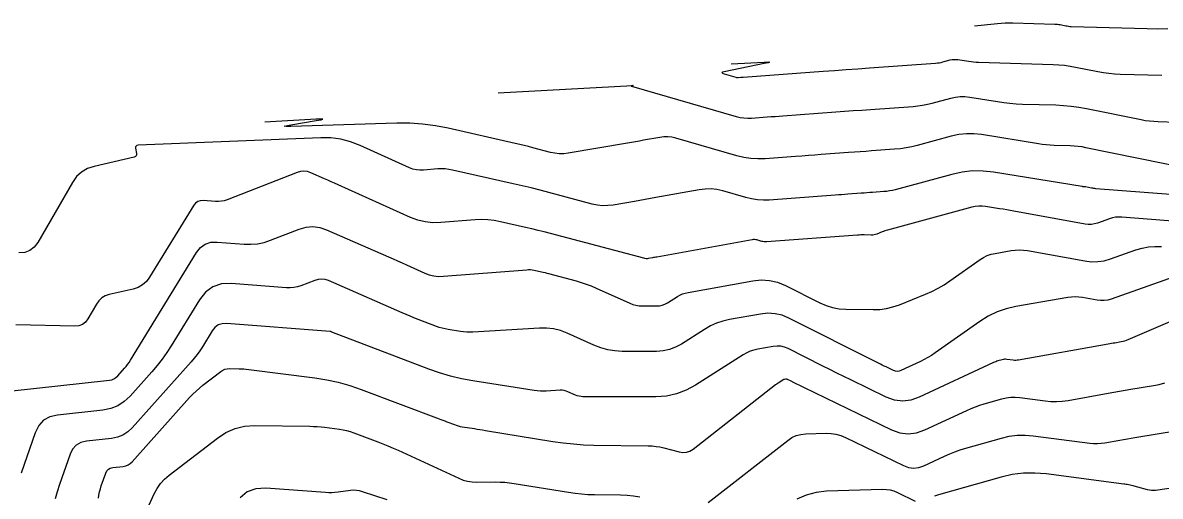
# Model space of a CAD drawing. Extents: x 1354696 to 1366163, y 660729 to 670380.
# Drawn here: x 1362848.2 to 1363001.2, y 665028.3 to 665092 of the extents above; entities that cross this region are included whole.
import ezdxf

# ---------------------------------------------------------------- set-up
doc = ezdxf.new("R2010")
doc.units = 0
doc.layers.add('R_Contours', color=7, linetype='Continuous')

msp = doc.modelspace()

# ---------------------------------------------------------------- linework, layer by layer
at = {"layer": 'R_Contours'}
for points in [[(1362976.24, 665091.61), (1362979.34, 665091.94), (1362979.85, 665091.98), (1362980.37, 665092.01), (1362980.89, 665092.02), (1362981.41, 665092.02), (1362987.06, 665091.85), (1362987.25, 665091.84), (1362987.43, 665091.82), (1362987.61, 665091.8), (1362987.79, 665091.77), (1362988.52, 665091.62), (1362988.7, 665091.59), (1362988.89, 665091.56), (1362989.07, 665091.54), (1362989.25, 665091.53), (1362999.48, 665091.24), (1363000.88, 665091.22), (1363002.27, 665091.26)], [(1362943.51, 665086.5), (1362947.93, 665086.74), (1362948.49, 665086.76), (1362948.68, 665086.73), (1362948.5, 665086.65), (1362947.96, 665086.53), (1362942.56, 665085.44), (1362942.33, 665085.38), (1362942.26, 665085.31), (1362942.33, 665085.24), (1362942.55, 665085.15), (1362944.15, 665084.69), (1362944.22, 665084.67), (1362944.3, 665084.66), (1362944.38, 665084.66), (1362944.46, 665084.66), (1362944.79, 665084.68), (1362944.95, 665084.7), (1362945.11, 665084.71), (1362955.87, 665085.5), (1362957.43, 665085.61), (1362958.99, 665085.73), (1362960.56, 665085.84), (1362962.12, 665085.95), (1362970.99, 665086.58), (1362971.25, 665086.61), (1362971.5, 665086.64), (1362971.75, 665086.69), (1362972, 665086.75), (1362972.99, 665087.02), (1362973.24, 665087.08), (1362973.49, 665087.1), (1362973.74, 665087.1), (1362973.99, 665087.08), (1362975.46, 665086.84), (1362975.79, 665086.79), (1362976.12, 665086.75), (1362976.45, 665086.72), (1362976.79, 665086.71), (1362986.83, 665086.41), (1362987.59, 665086.37), (1362988.34, 665086.3), (1362989.1, 665086.2), (1362989.85, 665086.06), (1362992.84, 665085.46), (1362993.59, 665085.32), (1362994.34, 665085.22), (1362995.1, 665085.15), (1362995.86, 665085.11), (1363001.45, 665084.95)], [(1362912.14, 665082.58), (1362930.26, 665083.57), (1362930.29, 665083.57), (1362930.3, 665083.57), (1362930.29, 665083.56), (1362930.26, 665083.55), (1362930.09, 665083.52), (1362930.05, 665083.51), (1362930.04, 665083.5), (1362930.05, 665083.49), (1362930.09, 665083.48), (1362944.2, 665079.41), (1362944.71, 665079.28), (1362945.22, 665079.21), (1362945.74, 665079.18), (1362946.26, 665079.19), (1362948.37, 665079.35), (1362948.9, 665079.39), (1362949.42, 665079.43), (1362949.95, 665079.47), (1362950.48, 665079.5), (1362957.58, 665080.03), (1362958.75, 665080.11), (1362959.92, 665080.2), (1362961.09, 665080.28), (1362962.26, 665080.37), (1362967.98, 665080.77), (1362968.63, 665080.83), (1362969.27, 665080.93), (1362969.91, 665081.05), (1362970.54, 665081.21), (1362973.06, 665081.89), (1362973.69, 665082.03), (1362974.32, 665082.09), (1362974.96, 665082.09), (1362975.6, 665082.02), (1362979.34, 665081.41), (1362980.18, 665081.29), (1362981.02, 665081.2), (1362981.86, 665081.13), (1362982.71, 665081.09), (1362987.21, 665080.96), (1362988.24, 665080.91), (1362989.26, 665080.81), (1362990.28, 665080.67), (1362991.3, 665080.49), (1362998.66, 665078.99), (1362999.22, 665078.89), (1362999.79, 665078.81), (1363000.36, 665078.76), (1363000.94, 665078.73), (1363003.43, 665078.66)], [(1363005.19, 665072.38), (1362991.24, 665075.21), (1362990.72, 665075.31), (1362990.19, 665075.38), (1362989.65, 665075.43), (1362989.12, 665075.46), (1362986.98, 665075.52), (1362986.44, 665075.55), (1362985.91, 665075.59), (1362985.37, 665075.65), (1362984.84, 665075.73), (1362977.21, 665076.97), (1362976.18, 665077.08), (1362975.15, 665077.08), (1362974.13, 665076.98), (1362973.12, 665076.76), (1362968.55, 665075.52), (1362967.8, 665075.33), (1362967.04, 665075.19), (1362966.28, 665075.07), (1362965.5, 665075), (1362962.4, 665074.78), (1362961.63, 665074.72), (1362960.85, 665074.67), (1362960.08, 665074.61), (1362959.3, 665074.55), (1362955.63, 665074.29), (1362954.77, 665074.22), (1362953.9, 665074.16), (1362953.03, 665074.09), (1362952.16, 665074.03), (1362948.06, 665073.73), (1362947.1, 665073.7), (1362946.14, 665073.75), (1362945.19, 665073.89), (1362944.25, 665074.12), (1362936.04, 665076.49), (1362935.51, 665076.61), (1362934.98, 665076.67), (1362934.44, 665076.67), (1362933.9, 665076.6), (1362931.73, 665076.21), (1362931.19, 665076.11), (1362930.64, 665076.01), (1362930.1, 665075.92), (1362929.56, 665075.82), (1362921.57, 665074.47), (1362920.97, 665074.4), (1362920.37, 665074.4), (1362919.78, 665074.46), (1362919.19, 665074.58), (1362916.83, 665075.21), (1362916.24, 665075.36), (1362915.65, 665075.51), (1362915.05, 665075.65), (1362914.46, 665075.79), (1362905.42, 665077.83), (1362903.71, 665078.16), (1362901.99, 665078.39), (1362900.26, 665078.5), (1362898.51, 665078.5), (1362884.26, 665078.06), (1362883.61, 665078.06), (1362883.38, 665078.09), (1362883.6, 665078.17), (1362884.24, 665078.29), (1362887.69, 665078.85), (1362888.34, 665078.97), (1362888.55, 665079.04), (1362888.33, 665079.06), (1362887.67, 665079.04), (1362880.77, 665078.66)], [(1363002.62, 665068.91), (1362992.59, 665069.69), (1362992.44, 665069.71), (1362992.29, 665069.72), (1362992.15, 665069.75), (1362992, 665069.78), (1362991.19, 665069.94), (1362991.15, 665069.95), (1362991.11, 665069.95), (1362991.07, 665069.96), (1362991.03, 665069.96), (1362990.87, 665069.96), (1362990.84, 665069.96), (1362990.8, 665069.97), (1362990.76, 665069.97), (1362990.72, 665069.98), (1362978.82, 665071.92), (1362977.4, 665072.07), (1362975.99, 665072.08), (1362974.58, 665071.93), (1362973.19, 665071.62), (1362965.56, 665069.56), (1362965.2, 665069.47), (1362964.82, 665069.39), (1362964.45, 665069.34), (1362964.07, 665069.3), (1362962.54, 665069.19), (1362962.16, 665069.17), (1362961.78, 665069.14), (1362961.4, 665069.11), (1362961.02, 665069.08), (1362959.22, 665068.95), (1362958.79, 665068.92), (1362958.37, 665068.89), (1362957.94, 665068.86), (1362957.51, 665068.83), (1362948.64, 665068.17), (1362947.84, 665068.14), (1362947.04, 665068.19), (1362946.26, 665068.31), (1362945.48, 665068.5), (1362942.37, 665069.39), (1362941.59, 665069.57), (1362940.81, 665069.66), (1362940.02, 665069.65), (1362939.22, 665069.55), (1362933.35, 665068.49), (1362932.64, 665068.36), (1362931.92, 665068.23), (1362931.21, 665068.11), (1362930.49, 665067.99), (1362927.64, 665067.5), (1362926.92, 665067.42), (1362926.21, 665067.41), (1362925.51, 665067.48), (1362924.81, 665067.63), (1362918.99, 665069.17), (1362917.79, 665069.49), (1362916.58, 665069.79), (1362915.37, 665070.08), (1362914.16, 665070.36), (1362906, 665072.21), (1362905.52, 665072.3), (1362905.03, 665072.35), (1362904.55, 665072.37), (1362904.06, 665072.35), (1362902.11, 665072.19), (1362901.63, 665072.18), (1362901.15, 665072.23), (1362900.69, 665072.34), (1362900.24, 665072.52), (1362893.57, 665075.52), (1362892.29, 665076), (1362890.99, 665076.34), (1362889.65, 665076.52), (1362888.28, 665076.54), (1362863.7, 665075.55), (1362863.54, 665075.52), (1362863.43, 665075.44), (1362863.38, 665075.32), (1362863.38, 665075.16), (1362863.5, 665074.41), (1362863.51, 665074.24), (1362863.46, 665074.11), (1362863.35, 665074.01), (1362863.19, 665073.95), (1362857.8, 665072.7), (1362856.9, 665072.4), (1362856.11, 665071.94), (1362855.44, 665071.32), (1362854.89, 665070.55), (1362850.2, 665062.47), (1362849.73, 665061.83), (1362849.15, 665061.38), (1362848.46, 665061.12), (1362847.67, 665061.05)], [(1363004.06, 665065.25), (1362996.09, 665065.87), (1362995.67, 665065.88), (1362995.24, 665065.85), (1362994.83, 665065.77), (1362994.42, 665065.65), (1362992.79, 665065.08), (1362992.39, 665064.96), (1362991.97, 665064.9), (1362991.56, 665064.9), (1362991.13, 665064.94), (1362981.52, 665066.67), (1362981.05, 665066.75), (1362980.58, 665066.84), (1362980.1, 665066.92), (1362979.63, 665066.99), (1362977.74, 665067.3), (1362977.27, 665067.35), (1362976.81, 665067.35), (1362976.34, 665067.3), (1362975.88, 665067.2), (1362964.54, 665064.13), (1362964.35, 665064.07), (1362964.17, 665064.02), (1362963.99, 665063.95), (1362963.81, 665063.88), (1362963.1, 665063.59), (1362962.92, 665063.53), (1362962.73, 665063.49), (1362962.55, 665063.46), (1362962.36, 665063.46), (1362961.41, 665063.47), (1362961.18, 665063.47), (1362960.96, 665063.47), (1362960.74, 665063.46), (1362960.52, 665063.45), (1362948.27, 665062.54), (1362948.11, 665062.54), (1362947.94, 665062.55), (1362947.78, 665062.57), (1362947.62, 665062.61), (1362946.97, 665062.8), (1362946.81, 665062.83), (1362946.65, 665062.85), (1362946.48, 665062.85), (1362946.32, 665062.83), (1362933.49, 665060.5), (1362933.35, 665060.47), (1362933.2, 665060.45), (1362933.06, 665060.42), (1362932.91, 665060.4), (1362932.34, 665060.3), (1362932.19, 665060.28), (1362932.05, 665060.28), (1362931.91, 665060.3), (1362931.77, 665060.33), (1362919.2, 665063.66), (1362918.36, 665063.88), (1362917.52, 665064.09), (1362916.68, 665064.29), (1362915.84, 665064.49), (1362912.46, 665065.25), (1362911.61, 665065.41), (1362910.76, 665065.51), (1362909.91, 665065.53), (1362909.05, 665065.5), (1362904.42, 665065.13), (1362903.38, 665065.11), (1362902.35, 665065.22), (1362901.35, 665065.46), (1362900.37, 665065.83), (1362890.61, 665070.22), (1362890.15, 665070.43), (1362889.69, 665070.63), (1362889.24, 665070.83), (1362888.78, 665071.03), (1362886.95, 665071.83), (1362886.49, 665071.99), (1362886.03, 665072.04), (1362885.57, 665072), (1362885.11, 665071.87), (1362875.7, 665068.21), (1362875.31, 665068.08), (1362874.92, 665068), (1362874.52, 665067.96), (1362874.11, 665067.97), (1362872.45, 665068.1), (1362872.07, 665068.08), (1362871.73, 665067.97), (1362871.44, 665067.76), (1362871.19, 665067.46), (1362865.26, 665057.79), (1362864.83, 665057.22), (1362864.32, 665056.76), (1362863.72, 665056.41), (1362863.04, 665056.19), (1362859.81, 665055.44), (1362859.28, 665055.26), (1362858.82, 665054.99), (1362858.43, 665054.63), (1362858.1, 665054.18), (1362856.94, 665052.18), (1362856.62, 665051.74), (1362856.22, 665051.43), (1362855.75, 665051.25), (1362855.2, 665051.2), (1362847.25, 665051.39)], [(1362846.34, 665042.46), (1362859.84, 665043.94), (1362860.17, 665044), (1362860.46, 665044.12), (1362860.73, 665044.29), (1362860.97, 665044.52), (1362861.88, 665045.53), (1362862.1, 665045.78), (1362862.3, 665046.05), (1362862.5, 665046.33), (1362862.68, 665046.61), (1362871.58, 665061.1), (1362872.11, 665061.78), (1362872.75, 665062.24), (1362873.5, 665062.48), (1362874.35, 665062.52), (1362877.99, 665062.23), (1362878.89, 665062.21), (1362879.78, 665062.29), (1362880.65, 665062.47), (1362881.51, 665062.75), (1362885.37, 665064.26), (1362886.3, 665064.52), (1362887.22, 665064.6), (1362888.14, 665064.49), (1362889.05, 665064.18), (1362897.4, 665060.53), (1362898.01, 665060.26), (1362898.62, 665059.99), (1362899.23, 665059.72), (1362899.84, 665059.44), (1362902.27, 665058.35), (1362902.88, 665058.12), (1362903.51, 665057.97), (1362904.15, 665057.9), (1362904.81, 665057.91), (1362916, 665058.8), (1362916.25, 665058.82), (1362916.5, 665058.81), (1362916.75, 665058.78), (1362916.99, 665058.73), (1362917.97, 665058.51), (1362918.22, 665058.46), (1362918.46, 665058.4), (1362918.7, 665058.34), (1362918.95, 665058.27), (1362922.64, 665057.29), (1362923.33, 665057.09), (1362924.01, 665056.87), (1362924.68, 665056.61), (1362925.34, 665056.33), (1362929.85, 665054.29), (1362930.26, 665054.13), (1362930.69, 665054.01), (1362931.13, 665053.94), (1362931.57, 665053.92), (1362933.49, 665053.92), (1362933.87, 665053.94), (1362934.24, 665054.02), (1362934.6, 665054.16), (1362934.94, 665054.34), (1362936.27, 665055.18), (1362936.6, 665055.38), (1362936.96, 665055.54), (1362937.32, 665055.66), (1362937.7, 665055.75), (1362946.42, 665057.31), (1362947.56, 665057.42), (1362948.67, 665057.36), (1362949.76, 665057.11), (1362950.82, 665056.67), (1362955.45, 665054.34), (1362956.28, 665053.98), (1362957.14, 665053.71), (1362958.02, 665053.55), (1362958.92, 665053.48), (1362962.6, 665053.42), (1362963.51, 665053.45), (1362964.4, 665053.57), (1362965.28, 665053.78), (1362966.14, 665054.08), (1362969.65, 665055.5), (1362970.51, 665055.88), (1362971.34, 665056.3), (1362972.15, 665056.77), (1362972.93, 665057.28), (1362977.02, 665060.17), (1362977.48, 665060.46), (1362977.97, 665060.69), (1362978.48, 665060.87), (1362979.01, 665060.99), (1362981.19, 665061.37), (1362981.73, 665061.44), (1362982.28, 665061.46), (1362982.82, 665061.43), (1362983.36, 665061.36), (1362991.08, 665059.97), (1362991.96, 665059.87), (1362992.83, 665059.88), (1362993.69, 665060.01), (1362994.54, 665060.25), (1362997.94, 665061.45), (1362998.79, 665061.7), (1362999.66, 665061.86), (1363000.53, 665061.93), (1363001.42, 665061.9)], [(1363003.12, 665057.83), (1362994.65, 665054.85), (1362994.18, 665054.72), (1362993.7, 665054.65), (1362993.22, 665054.64), (1362992.73, 665054.69), (1362990.78, 665055.05), (1362990.29, 665055.11), (1362989.8, 665055.14), (1362989.31, 665055.12), (1362988.82, 665055.05), (1362981.82, 665053.85), (1362980.52, 665053.55), (1362979.28, 665053.12), (1362978.09, 665052.54), (1362976.96, 665051.84), (1362970.94, 665047.59), (1362970.46, 665047.27), (1362969.97, 665046.97), (1362969.47, 665046.7), (1362968.96, 665046.44), (1362966.35, 665045.22), (1362966.1, 665045.14), (1362965.85, 665045.11), (1362965.6, 665045.14), (1362965.35, 665045.23), (1362964.34, 665045.72), (1362964.09, 665045.84), (1362963.84, 665045.96), (1362963.59, 665046.09), (1362963.34, 665046.21), (1362951.28, 665052.28), (1362950.36, 665052.66), (1362949.42, 665052.87), (1362948.46, 665052.93), (1362947.47, 665052.83), (1362943.29, 665052.08), (1362942.4, 665051.88), (1362941.55, 665051.59), (1362940.72, 665051.23), (1362939.93, 665050.77), (1362936.83, 665048.8), (1362936.03, 665048.37), (1362935.2, 665048.06), (1362934.34, 665047.87), (1362933.44, 665047.81), (1362928.82, 665047.81), (1362927.85, 665047.86), (1362926.89, 665048.02), (1362925.96, 665048.27), (1362925.05, 665048.63), (1362921.46, 665050.25), (1362920.55, 665050.6), (1362919.62, 665050.83), (1362918.67, 665050.95), (1362917.7, 665050.95), (1362908.74, 665050.4), (1362908.33, 665050.39), (1362907.92, 665050.4), (1362907.5, 665050.43), (1362907.09, 665050.48), (1362905.44, 665050.74), (1362905.04, 665050.82), (1362904.63, 665050.91), (1362904.23, 665051.03), (1362903.84, 665051.17), (1362901.37, 665052.11), (1362900.83, 665052.32), (1362900.3, 665052.54), (1362899.76, 665052.76), (1362899.23, 665052.99), (1362889.34, 665057.33), (1362888.88, 665057.48), (1362888.41, 665057.54), (1362887.95, 665057.5), (1362887.49, 665057.36), (1362885.62, 665056.64), (1362885.15, 665056.48), (1362884.67, 665056.38), (1362884.19, 665056.34), (1362883.69, 665056.35), (1362876.25, 665056.94), (1362874.93, 665056.88), (1362873.77, 665056.5), (1362872.78, 665055.79), (1362871.96, 665054.75), (1362868.16, 665048.56), (1362867.57, 665047.64), (1362866.93, 665046.75), (1362866.26, 665045.89), (1362865.55, 665045.05), (1362862.62, 665041.78), (1362861.84, 665041.05), (1362860.97, 665040.49), (1362860.02, 665040.11), (1362858.97, 665039.91), (1362852.85, 665039.24), (1362851.82, 665039), (1362850.99, 665038.53), (1362850.34, 665037.82), (1362849.87, 665036.87), (1362847.97, 665031.4)], [(1363007.87, 665054.05), (1362996.87, 665049.34), (1362996.66, 665049.25), (1362996.44, 665049.18), (1362996.23, 665049.13), (1362996, 665049.08), (1362995.11, 665048.93), (1362994.89, 665048.9), (1362994.66, 665048.86), (1362994.44, 665048.82), (1362994.22, 665048.78), (1362982.19, 665046.64), (1362982, 665046.61), (1362981.81, 665046.6), (1362981.62, 665046.6), (1362981.43, 665046.62), (1362980.59, 665046.73), (1362980.43, 665046.74), (1362980.28, 665046.74), (1362980.13, 665046.72), (1362979.99, 665046.68), (1362979.39, 665046.52), (1362979.25, 665046.47), (1362979.1, 665046.42), (1362978.96, 665046.36), (1362978.82, 665046.3), (1362968.82, 665041.63), (1362967.7, 665041.24), (1362966.59, 665041.11), (1362965.48, 665041.25), (1362964.37, 665041.66), (1362959.62, 665043.96), (1362958.67, 665044.42), (1362957.73, 665044.89), (1362956.79, 665045.36), (1362955.85, 665045.83), (1362951.16, 665048.19), (1362950.68, 665048.38), (1362950.19, 665048.5), (1362949.69, 665048.53), (1362949.17, 665048.47), (1362947.08, 665048.1), (1362946.57, 665047.98), (1362946.08, 665047.82), (1362945.6, 665047.6), (1362945.14, 665047.34), (1362938.72, 665043.26), (1362937.47, 665042.58), (1362936.17, 665042.09), (1362934.81, 665041.8), (1362933.39, 665041.71), (1362923.57, 665041.71), (1362923.31, 665041.72), (1362923.04, 665041.76), (1362922.79, 665041.83), (1362922.54, 665041.93), (1362921.55, 665042.38), (1362921.3, 665042.47), (1362921.04, 665042.54), (1362920.78, 665042.57), (1362920.51, 665042.57), (1362918.63, 665042.46), (1362918.23, 665042.44), (1362917.83, 665042.45), (1362917.42, 665042.48), (1362917.02, 665042.53), (1362908.73, 665043.84), (1362907.22, 665044.11), (1362905.74, 665044.47), (1362904.28, 665044.9), (1362902.83, 665045.41), (1362889.78, 665050.4), (1362889.77, 665050.41), (1362889.75, 665050.41), (1362889.73, 665050.42), (1362889.71, 665050.43), (1362889.62, 665050.47), (1362889.62, 665050.47), (1362889.61, 665050.47), (1362889.6, 665050.47), (1362889.6, 665050.47), (1362889.58, 665050.46), (1362889.57, 665050.46), (1362889.57, 665050.46), (1362889.56, 665050.46), (1362889.56, 665050.46), (1362875.6, 665051.55), (1362875.01, 665051.53), (1362874.49, 665051.36), (1362874.05, 665051.04), (1362873.68, 665050.58), (1362872.36, 665048.42), (1362872.02, 665047.89), (1362871.65, 665047.38), (1362871.26, 665046.88), (1362870.85, 665046.4), (1362862.91, 665037.53), (1362862.31, 665036.97), (1362861.65, 665036.55), (1362860.92, 665036.26), (1362860.12, 665036.1), (1362856.77, 665035.73), (1362856.01, 665035.55), (1362855.38, 665035.2), (1362854.9, 665034.67), (1362854.55, 665033.96), (1362853.13, 665029.88), (1362852.82, 665028.93), (1362852.57, 665027.96)], [(1362858.37, 665028.06), (1362858.44, 665028.48), (1362858.52, 665028.89), (1362858.63, 665029.3), (1362858.75, 665029.7), (1362859.36, 665031.43), (1362859.5, 665031.73), (1362859.71, 665031.96), (1362859.97, 665032.11), (1362860.3, 665032.18), (1362861.71, 665032.34), (1362862.05, 665032.41), (1362862.36, 665032.53), (1362862.65, 665032.71), (1362862.9, 665032.95), (1362870.64, 665041.6), (1362871.06, 665042.04), (1362871.5, 665042.47), (1362871.96, 665042.87), (1362872.43, 665043.26), (1362874.84, 665045.11), (1362875.1, 665045.28), (1362875.38, 665045.4), (1362875.68, 665045.48), (1362876, 665045.5), (1362877.3, 665045.48), (1362877.62, 665045.47), (1362877.94, 665045.45), (1362878.26, 665045.43), (1362878.59, 665045.39), (1362887.51, 665044.25), (1362889.09, 665044), (1362890.65, 665043.66), (1362892.19, 665043.23), (1362893.71, 665042.7), (1362904.21, 665038.74), (1362904.46, 665038.64), (1362904.72, 665038.54), (1362904.98, 665038.44), (1362905.23, 665038.35), (1362906.26, 665037.95), (1362906.52, 665037.86), (1362906.78, 665037.78), (1362907.05, 665037.72), (1362907.32, 665037.67), (1362908.97, 665037.41), (1362909.33, 665037.35), (1362909.7, 665037.3), (1362910.07, 665037.24), (1362910.43, 665037.18), (1362919.51, 665035.69), (1362920.89, 665035.5), (1362922.27, 665035.35), (1362923.66, 665035.25), (1362925.05, 665035.21), (1362932.34, 665035.11), (1362932.87, 665035.09), (1362933.4, 665035.03), (1362933.93, 665034.95), (1362934.44, 665034.83), (1362936.51, 665034.28), (1362937.02, 665034.2), (1362937.5, 665034.24), (1362937.95, 665034.39), (1362938.39, 665034.66), (1362949.49, 665043.33), (1362949.59, 665043.41), (1362949.7, 665043.49), (1362949.81, 665043.57), (1362949.92, 665043.64), (1362950.52, 665044.02), (1362950.56, 665044.04), (1362950.6, 665044.06), (1362950.64, 665044.07), (1362950.68, 665044.08), (1362950.87, 665044.12), (1362950.91, 665044.12), (1362950.96, 665044.12), (1362951, 665044.11), (1362951.04, 665044.09), (1362951.45, 665043.88), (1362951.53, 665043.84), (1362951.61, 665043.8), (1362951.7, 665043.76), (1362951.78, 665043.72), (1362965.09, 665037.27), (1362966.21, 665036.86), (1362967.33, 665036.72), (1362968.46, 665036.84), (1362969.58, 665037.24), (1362975.23, 665039.87), (1362975.79, 665040.12), (1362976.37, 665040.35), (1362976.95, 665040.56), (1362977.54, 665040.74), (1362979.93, 665041.41), (1362980.53, 665041.55), (1362981.13, 665041.63), (1362981.74, 665041.64), (1362982.36, 665041.59), (1362985.76, 665041.15), (1362986.53, 665041.08), (1362987.3, 665041.07), (1362988.06, 665041.11), (1362988.83, 665041.22), (1362994.21, 665042.18), (1362994.98, 665042.31), (1362995.74, 665042.45), (1362996.51, 665042.58), (1362997.27, 665042.71), (1363000.34, 665043.22), (1363001.1, 665043.37), (1363001.84, 665043.57)], [(1362864.49, 665025.61), (1362865.88, 665028.63), (1362866.27, 665029.35), (1362866.74, 665030.01), (1362867.28, 665030.61), (1362867.9, 665031.15), (1362874.38, 665036.15), (1362875.53, 665036.89), (1362876.75, 665037.42), (1362878.04, 665037.73), (1362879.41, 665037.82), (1362886.82, 665037.73), (1362887.32, 665037.72), (1362887.82, 665037.69), (1362888.32, 665037.65), (1362888.81, 665037.6), (1362890.8, 665037.34), (1362891.29, 665037.26), (1362891.77, 665037.16), (1362892.25, 665037.02), (1362892.72, 665036.86), (1362895.95, 665035.64), (1362896.64, 665035.37), (1362897.33, 665035.09), (1362898.01, 665034.8), (1362898.69, 665034.5), (1362906.87, 665030.73), (1362907.45, 665030.5), (1362908.05, 665030.34), (1362908.65, 665030.24), (1362909.28, 665030.21), (1362911.8, 665030.24), (1362912.43, 665030.23), (1362913.05, 665030.19), (1362913.68, 665030.13), (1362914.3, 665030.04), (1362921.63, 665028.85), (1362922.5, 665028.72), (1362923.37, 665028.63), (1362924.24, 665028.57), (1362925.12, 665028.54), (1362928.62, 665028.5), (1362929.5, 665028.46), (1362930.36, 665028.37), (1362931.22, 665028.22)], [(1362940.42, 665027.48), (1362951.11, 665035.83), (1362951.66, 665036.2), (1362952.26, 665036.47), (1362952.88, 665036.64), (1362953.55, 665036.71), (1362956.28, 665036.79), (1362956.95, 665036.77), (1362957.61, 665036.68), (1362958.25, 665036.5), (1362958.87, 665036.24), (1362966.7, 665032.45), (1362967.38, 665032.2), (1362968.07, 665032.11), (1362968.76, 665032.19), (1362969.45, 665032.43), (1362972.22, 665033.72), (1362972.92, 665034.03), (1362973.62, 665034.31), (1362974.34, 665034.56), (1362975.07, 665034.78), (1362979.88, 665036.14), (1362980.93, 665036.38), (1362981.99, 665036.52), (1362983.05, 665036.54), (1362984.12, 665036.45), (1362991.77, 665035.46), (1362992.28, 665035.41), (1362992.78, 665035.4), (1362993.29, 665035.44), (1362993.79, 665035.51), (1362995.81, 665035.87), (1362996.31, 665035.95), (1362996.82, 665036.04), (1362997.32, 665036.13), (1362997.83, 665036.21), (1363006.29, 665037.63)], [(1363010.61, 665030.59), (1363000.61, 665029.11), (1363000.33, 665029.08), (1363000.06, 665029.09), (1362999.79, 665029.12), (1362999.52, 665029.18), (1362998.21, 665029.54), (1362998.05, 665029.58), (1362997.9, 665029.62), (1362997.74, 665029.66), (1362997.58, 665029.7), (1362996.96, 665029.84), (1362996.8, 665029.88), (1362996.64, 665029.91), (1362996.48, 665029.94), (1362996.32, 665029.96), (1362985.89, 665031.32), (1362984.36, 665031.44), (1362982.84, 665031.41), (1362981.32, 665031.22), (1362979.82, 665030.87), (1362971.4, 665028.49), (1362971.13, 665028.4), (1362970.86, 665028.31)], [(1362897.24, 665027.84), (1362893.9, 665028.93), (1362893.5, 665029.04), (1362893.1, 665029.1), (1362892.69, 665029.12), (1362892.27, 665029.08), (1362890.61, 665028.86), (1362890.19, 665028.82), (1362889.77, 665028.79), (1362889.35, 665028.79), (1362888.94, 665028.81), (1362880.91, 665029.4), (1362879.54, 665029.33), (1362878.39, 665028.9), (1362877.44, 665028.1)], [(1362968.3, 665027.62), (1362965.92, 665028.78), (1362965.43, 665028.98), (1362964.93, 665029.12), (1362964.42, 665029.2), (1362963.89, 665029.21), (1362956.33, 665028.99), (1362954.93, 665028.84), (1362953.61, 665028.48), (1362952.36, 665027.91)]]:
    msp.add_lwpolyline(points, dxfattribs=at)

doc.saveas('drawing.dxf')
